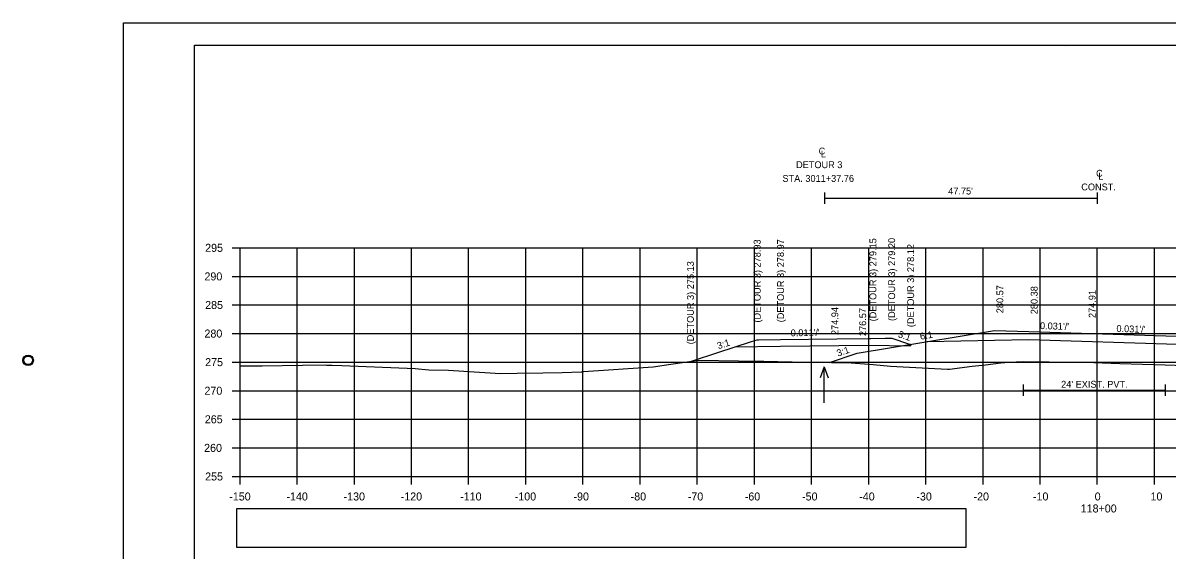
# Model space of a CAD drawing. Extents: x 285 to 4233, y -659 to 3710.
# Drawn here: x 2371.5 to 2571.7, y 737.3 to 829.5 of the extents above; entities that cross this region are included whole.
import ezdxf

# ---------------------------------------------------------------- set-up
doc = ezdxf.new("R2010")
doc.units = 0
for name, color, linetype in [('R_Alt Surface', 7, 'Continuous'), ('R_Axis', 7, 'Continuous'), ('R_Axis Annot', 7, 'Continuous'), ('R_Border', 7, 'Continuous'), ('R_Detour', 7, 'Continuous'), ('R_Exist Surface', 7, 'Continuous'), ('R_Fin Surface', 7, 'Continuous'), ('R_Grid', 7, 'Continuous'), ('R_No Plot', 7, 'Continuous'), ('R_Water', 7, 'Continuous'), ('R_Water Annot', 7, 'Continuous'), ('R_Xsect Elev', 7, 'Continuous'), ('R_Xsect Slope', 7, 'Continuous')]:
    doc.layers.add(name, color=color, linetype=linetype)

msp = doc.modelspace()

# ---------------------------------------------------------------- linework, layer by layer
at = {"layer": 'R_Alt Surface'}
for points in [[(2511.76, 799.86), (2511.76, 797.86)], [(2511.76, 798.86), (2559.5, 798.86)], [(2559.5, 799.86), (2559.5, 797.86)], [(2529.75, 773.77), (2541.5, 774.01), (2547.5, 774.13), (2547.5, 774.13), (2573.5, 773.32), (2581.5, 773.07), (2591.44, 772.76)], [(2546.55, 766.28), (2546.55, 764.28)], [(2546.55, 765.28), (2571.36, 765.28)], [(2571.36, 766.28), (2571.36, 764.28)]]:
    msp.add_lwpolyline(points, dxfattribs=at)
at = {"layer": 'R_Axis'}
for p, q in [((2408.1, 790.17), (2409.5, 790.17)), ((2409.5, 750.17), (2409.5, 790.17)), ((2408.1, 785.17), (2409.5, 785.17)), ((2408.1, 780.17), (2409.5, 780.17)), ((2408.1, 775.17), (2409.5, 775.17)), ((2408.1, 770.17), (2409.5, 770.17)), ((2408.1, 765.17), (2409.5, 765.17)), ((2408.1, 760.17), (2409.5, 760.17)), ((2408.1, 755.17), (2409.5, 755.17)), ((2408.1, 750.17), (2409.5, 750.17)), ((2409.5, 750.17), (2709.5, 750.17)), ((2409.5, 748.77), (2409.5, 750.17)), ((2419.5, 748.77), (2419.5, 750.17)), ((2429.5, 748.77), (2429.5, 750.17)), ((2439.5, 748.77), (2439.5, 750.17)), ((2449.5, 748.77), (2449.5, 750.17)), ((2459.5, 748.77), (2459.5, 750.17)), ((2469.5, 748.77), (2469.5, 750.17)), ((2479.5, 748.77), (2479.5, 750.17)), ((2489.5, 748.77), (2489.5, 750.17)), ((2499.5, 748.77), (2499.5, 750.17)), ((2509.5, 748.77), (2509.5, 750.17)), ((2519.5, 748.77), (2519.5, 750.17)), ((2529.5, 748.77), (2529.5, 750.17)), ((2539.5, 748.77), (2539.5, 750.17)), ((2549.5, 748.77), (2549.5, 750.17)), ((2559.5, 748.77), (2559.5, 750.17)), ((2569.5, 748.77), (2569.5, 750.17))]:
    msp.add_line(p, q, dxfattribs=at)
at = {"layer": 'R_Axis Annot'}
msp.add_lwpolyline([(2408.87, 737.83), (2536.56, 737.83), (2536.56, 744.48), (2408.87, 744.48)], close=True, dxfattribs=at)
at = {"layer": 'R_Border'}
for p, q in [((2401.5, 825.63), (2717.68, 825.63)), ((2401.5, 620.17), (2401.5, 825.63)), ((2554.02, 825.37), (2554.02, 825.37)), ((2554.02, 825.37), (2554.02, 825.37))]:
    msp.add_line(p, q, dxfattribs=at)
at = {"layer": 'R_Detour'}
msp.add_line((2526.84, 773.29), (2526.84, 773.01), dxfattribs=at)
for points in [[(2488.3, 770.29), (2493.3, 771.92), (2498.8, 773.71), (2499.6, 773.97), (2499.99, 774.1), (2500.24, 774.1), (2504.08, 774.14), (2513.94, 774.25), (2519.43, 774.31), (2519.86, 774.32), (2522.4, 774.35), (2523.52, 774.37), (2526.49, 773.4), (2526.84, 773.29)], [(2496.06, 772.82), (2504.08, 772.97), (2519.43, 773.15), (2526.84, 773.01)]]:
    msp.add_lwpolyline(points, dxfattribs=at)
at = {"layer": 'R_Exist Surface'}
msp.add_lwpolyline([(2409.5, 769.5), (2413.34, 769.55), (2420.41, 769.63), (2424.41, 769.68), (2424.71, 769.67), (2425.64, 769.65), (2427.31, 769.6), (2440.15, 769.07), (2442.52, 768.84), (2445.96, 768.79), (2448.64, 768.59), (2455.09, 768.2), (2457.97, 768.22), (2462.49, 768.32), (2465.87, 768.38), (2469.2, 768.49), (2469.45, 768.5), (2469.57, 768.51), (2481.81, 769.34), (2484.87, 769.81), (2489.77, 770.5), (2496.73, 770.4), (2501.17, 770.33), (2506.11, 770.25), (2516.41, 770.03), (2520.25, 769.73), (2523.31, 769.46), (2533.29, 768.96), (2533.54, 768.95), (2533.64, 768.96), (2537.62, 769.44), (2539.94, 769.7), (2542.6, 770.06), (2543.99, 770.14), (2546.55, 770.27), (2551.07, 770.21), (2558.9, 770.1), (2563.45, 769.95), (2571.36, 769.69), (2574.89, 769.56)], dxfattribs=at)
at = {"layer": 'R_Fin Surface'}
msp.add_lwpolyline([(2512.63, 770.11), (2517.5, 771.73), (2541.5, 775.73), (2547.5, 775.55), (2571.5, 774.8), (2573.5, 774.73), (2581.5, 774.41), (2601.5, 771.08), (2622.85, 763.96), (2631.88, 766.97)], dxfattribs=at)
at = {"layer": 'R_Grid'}
for p, q in [((2409.5, 790.17), (2709.5, 790.17)), ((2409.5, 750.17), (2409.5, 790.17)), ((2419.5, 750.17), (2419.5, 790.17)), ((2429.5, 750.17), (2429.5, 790.17)), ((2439.5, 750.17), (2439.5, 790.17)), ((2449.5, 750.17), (2449.5, 790.17)), ((2459.5, 750.17), (2459.5, 790.17)), ((2469.5, 750.17), (2469.5, 790.17)), ((2479.5, 750.17), (2479.5, 790.17)), ((2489.5, 750.17), (2489.5, 790.17)), ((2499.5, 750.17), (2499.5, 790.17)), ((2509.5, 750.17), (2509.5, 790.17)), ((2519.5, 750.17), (2519.5, 790.17)), ((2529.5, 750.17), (2529.5, 790.17)), ((2539.5, 750.17), (2539.5, 790.17)), ((2549.5, 750.17), (2549.5, 790.17)), ((2559.5, 750.17), (2559.5, 790.17)), ((2569.5, 750.17), (2569.5, 790.17)), ((2409.5, 785.17), (2709.5, 785.17)), ((2409.5, 780.17), (2709.5, 780.17)), ((2409.5, 775.17), (2709.5, 775.17)), ((2409.5, 770.17), (2709.5, 770.17)), ((2409.5, 765.17), (2709.5, 765.17)), ((2409.5, 760.17), (2709.5, 760.17)), ((2409.5, 755.17), (2709.5, 755.17)), ((2409.5, 750.17), (2709.5, 750.17))]:
    msp.add_line(p, q, dxfattribs=at)
at = {"layer": 'R_No Plot'}
msp.add_line((2389.1, 829.52), (2722.43, 829.52), dxfattribs=at)
for points in [[(2389.09, 829.52), (2722.43, 829.52), (2722.43, 616.18), (2389.09, 616.18)], [(2635.42, 825.63), (2655.04, 825.63), (2655.04, 815.75), (2671.15, 815.75), (2694.35, 815.75), (2694.47, 787.59), (2717.68, 787.59), (2717.68, 620.17), (2401.5, 620.17), (2401.5, 825.63)]]:
    msp.add_lwpolyline(points, close=True, dxfattribs=at)
at = {"layer": 'R_Water'}
for radius in [0.917, 0.75]:
    msp.add_circle((2372.41, 770.49), radius, dxfattribs=at)
at = {"layer": 'R_Water Annot'}
for p, q in [((2511.7, 769.34), (2511, 767.42)), ((2511.7, 763.06), (2511.7, 769.34)), ((2511.7, 769.34), (2512.4, 767.42))]:
    msp.add_line(p, q, dxfattribs=at)
at = {"layer": 'R_Xsect Elev'}
msp.add_line((2559.5, 770.08), (2559.5, 783.21), dxfattribs=at)

# ---------------------------------------------------------------- texts
at = {"layer": 'R_Alt Surface'}
for s, height, p in [('C', 1.2, (2510.74, 806.5)), ('L', 1.2, (2511.12, 805.98)), ('DETOUR 3', 1.199, (2506.79, 804.11)), ('STA. 3011+37.76', 1.1985, (2504.41, 801.71)), ('C', 1.2, (2559.28, 802.61)), ('L', 1.2, (2559.67, 802.09)), ('CONST.', 1.199, (2556.69, 800.22))]:
    msp.add_text(s, height=height, dxfattribs=at).set_placement(p)
at = {"layer": 'R_Axis Annot'}
for s, p in [('295', (2403.39, 789.47)), ('290', (2403.27, 784.47)), ('285', (2403.39, 779.47)), ('280', (2403.27, 774.47)), ('275', (2403.39, 769.47)), ('270', (2403.27, 764.47)), ('265', (2403.33, 759.47)), ('260', (2403.21, 754.47)), ('255', (2403.39, 749.47)), ('-150', (2407.61, 745.97)), ('-140', (2417.61, 745.97)), ('-130', (2427.61, 745.97)), ('-120', (2437.61, 745.97)), ('-110', (2448.01, 745.97)), ('-100', (2457.56, 745.97)), ('-90', (2467.84, 745.97)), ('-80', (2477.84, 745.97)), ('-70', (2487.84, 745.97)), ('-60', (2497.81, 745.97)), ('-50', (2507.84, 745.97)), ('-40', (2517.84, 745.97)), ('-30', (2527.84, 745.97)), ('-20', (2537.84, 745.97)), ('-10', (2548.24, 745.97)), ('0', (2559.04, 745.97)), ('10', (2568.81, 745.97)), ('118+00', (2556.59, 743.87))]:
    msp.add_text(s, height=1.4, dxfattribs=at).set_placement(p)
at = {"layer": 'R_Water'}
for s, p in [("47.75'", (2533.41, 799.5)), ("24' EXIST. PVT.", (2553.17, 765.7))]:
    msp.add_text(s, height=1.2, dxfattribs=at).set_placement(p)
at = {"layer": 'R_Xsect Elev'}
for s, p in [('(DETOUR 3) 278.93', (2500.59, 777.1)), ('(DETOUR 3) 278.97', (2504.68, 777.14)), ('(DETOUR 3) 279.15', (2520.83, 777.31)), ('(DETOUR 3) 279.20', (2524.12, 777.37)), ('(DETOUR 3) 278.12', (2527.44, 776.29)), ('(DETOUR 3) 275.13', (2488.9, 773.29)), ('280.57', (2543.05, 778.73)), ('280.38', (2549.05, 778.55)), ('274.91', (2559.2, 777.89)), ('274.94', (2514.18, 774.91)), ('276.57', (2519.05, 774.73))]:
    msp.add_text(s, height=1.2, rotation=90, dxfattribs=at).set_placement(p)
at = {"layer": 'R_Xsect Slope'}
for s, rotation, p in [("0.031'/'", 358.2119, (2549.45, 775.96)), ("0.011'/'", 0.6699, (2505.85, 774.69)), ('3:1', 341.9945, (2524.54, 774.56)), ('6:1', 9.4623, (2528.57, 774.08)), ("0.031'/'", 358.2119, (2562.83, 775.46)), ('3:1', 18.0172, (2493.2, 772.41)), ('3:1', 18.4349, (2514.12, 771.13))]:
    msp.add_text(s, height=1.2, rotation=rotation, dxfattribs=at).set_placement(p)

doc.saveas('drawing.dxf')
